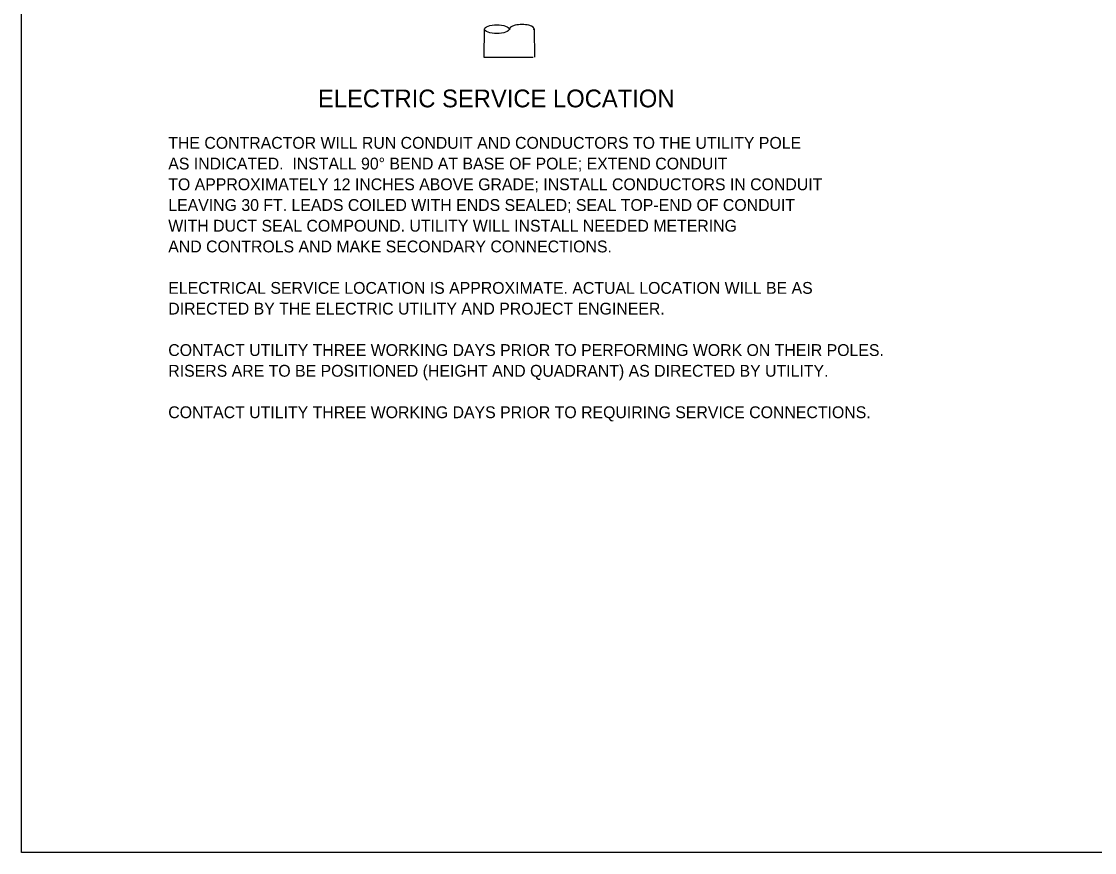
# Model space of a CAD drawing. Extents: x 99968 to 128667, y 90163 to 102182.
# Drawn here: x 99968 to 101054, y 99882 to 100724 of the extents above; entities that cross this region are included whole.
import ezdxf

# ---------------------------------------------------------------- set-up
doc = ezdxf.new("R2010")
doc.units = 0
doc.layers.add('Default', color=7, linetype='Continuous')
doc.layers.add('RD Standard Plans Active', color=7, linetype='Continuous')

msp = doc.modelspace()

# ---------------------------------------------------------------- linework, layer by layer
at = {"layer": 'Default'}
msp.add_lwpolyline([(99967.5, 102081.5), (103167.2, 102081.5), (103167.2, 99881.9), (99967.5, 99881.9)], close=True, dxfattribs=at)
at = {"layer": 'RD Standard Plans Active'}
for p, q in [((100436.2, 100716.6), (100435.9, 100688)), ((100486.9, 100716.2), (100487.2, 100688)), ((100435.9, 100688), (100485.9, 100688))]:
    msp.add_line(p, q, dxfattribs=at)
msp.add_ellipse((100449, 100716.3), major_axis=(-12.5, 0), ratio=0.3568, dxfattribs=at)
msp.add_ellipse((100474.3, 100716.5), major_axis=(-12.5, 0), ratio=0.3568, start_param=2.954261, end_param=6.456076, dxfattribs=at)

# ---------------------------------------------------------------- texts
for s, height, p in [('ELECTRIC SERVICE LOCATION', 18, (100267.8, 100637.1)), ('THE CONTRACTOR WILL RUN CONDUIT AND CONDUCTORS TO THE UTILITY POLE', 12, (100116.2, 100595.1)), ('AS INDICATED.  INSTALL 90° BEND AT BASE OF POLE; EXTEND CONDUIT', 12, (100116.2, 100574.1)), ('TO APPROXIMATELY 12 INCHES ABOVE GRADE; INSTALL CONDUCTORS IN CONDUIT', 12, (100116.2, 100553.1)), ('LEAVING 30 FT. LEADS COILED WITH ENDS SEALED; SEAL TOP-END OF CONDUIT', 12, (100116.2, 100532.1)), ('WITH DUCT SEAL COMPOUND. UTILITY WILL INSTALL NEEDED METERING', 12, (100116.2, 100511.1)), ('AND CONTROLS AND MAKE SECONDARY CONNECTIONS.', 12, (100116.2, 100490.1)), ('ELECTRICAL SERVICE LOCATION IS APPROXIMATE. ACTUAL LOCATION WILL BE AS', 12, (100116.2, 100448.1)), ('DIRECTED BY THE ELECTRIC UTILITY AND PROJECT ENGINEER.', 12, (100116.2, 100427.1)), ('CONTACT UTILITY THREE WORKING DAYS PRIOR TO PERFORMING WORK ON THEIR POLES.', 12, (100116.2, 100385.1)), ('RISERS ARE TO BE POSITIONED (HEIGHT AND QUADRANT) AS DIRECTED BY UTILITY.', 12, (100116.2, 100364.1)), ('CONTACT UTILITY THREE WORKING DAYS PRIOR TO REQUIRING SERVICE CONNECTIONS. ', 12, (100116.2, 100322.1))]:
    msp.add_text(s, height=height, dxfattribs=at).set_placement(p)

doc.saveas('drawing.dxf')
